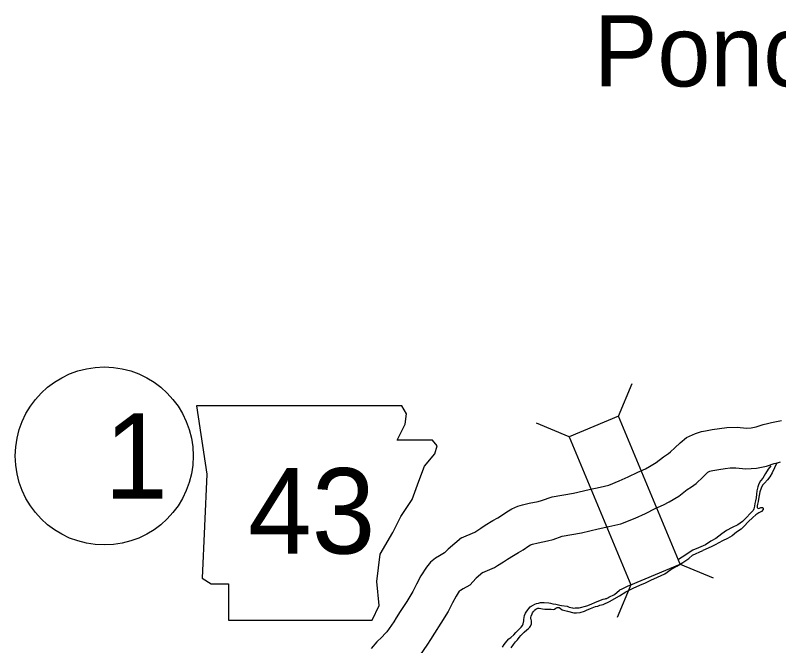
# Model space of a CAD drawing. Extents: x -939622 to -934245, y 1383184 to 1385301.
# Drawn here: x -935318.08 to -935301.1, y 1384096.6 to 1384110.63 of the extents above; entities that cross this region are included whole.
import ezdxf

# ---------------------------------------------------------------- set-up
doc = ezdxf.new("R2010")
doc.units = 0
for name, color, linetype in [('Level 10', 7, 'Continuous'), ('Level 20', 7, 'Continuous'), ('Level 21', 7, 'Continuous'), ('Level 24', 7, 'Continuous'), ('Level 27', 7, 'Continuous'), ('Level 9', 7, 'Continuous')]:
    doc.layers.add(name, color=color, linetype=linetype)

msp = doc.modelspace()

# ---------------------------------------------------------------- linework, layer by layer
at = {"layer": 'Level 10'}
for points in [[(-935308.158, 1384099.001), (-935307.861, 1384099.134), (-935307.839, 1384099.149), (-935307.722, 1384099.218), (-935307.628, 1384099.288), (-935307.454, 1384099.387), (-935307.344, 1384099.453), (-935307.264, 1384099.499), (-935307.143, 1384099.582), (-935307.035, 1384099.648), (-935306.899, 1384099.708), (-935306.797, 1384099.735), (-935306.646, 1384099.773), (-935306.447, 1384099.814), (-935306.375, 1384099.832), (-935306.141, 1384099.913), (-935305.665, 1384099.997), (-935305.316, 1384100.079), (-935305.074, 1384100.133), (-935304.877, 1384100.176), (-935304.648, 1384100.271), (-935304.446, 1384100.36), (-935304.234, 1384100.468), (-935304.063, 1384100.543), (-935303.977, 1384100.59), (-935303.826, 1384100.677), (-935303.66, 1384100.81), (-935303.552, 1384100.88), (-935303.505, 1384100.915), (-935303.407, 1384101.003), (-935303.295, 1384101.121), (-935303.152, 1384101.237), (-935302.952, 1384101.329), (-935302.814, 1384101.371), (-935302.727, 1384101.387), (-935302.577, 1384101.413), (-935302.418, 1384101.436), (-935302.252, 1384101.459), (-935302.022, 1384101.463), (-935301.815, 1384101.446), (-935301.711, 1384101.451), (-935301.603, 1384101.473), (-935301.443, 1384101.526), (-935301.347, 1384101.548), (-935301.258, 1384101.572), (-935301.04, 1384101.618)], [(-935307.677, 1384098.23), (-935307.417, 1384098.347), (-935307.354, 1384098.39), (-935307.223, 1384098.467), (-935307.135, 1384098.533), (-935307, 1384098.61), (-935306.886, 1384098.678), (-935306.784, 1384098.738), (-935306.656, 1384098.825), (-935306.618, 1384098.848), (-935306.598, 1384098.857), (-935306.573, 1384098.864), (-935306.447, 1384098.895), (-935306.243, 1384098.937), (-935306.116, 1384098.97), (-935305.915, 1384099.039), (-935305.483, 1384099.115), (-935305.114, 1384099.202), (-935304.881, 1384099.254), (-935304.608, 1384099.313), (-935304.294, 1384099.444), (-935304.06, 1384099.547), (-935303.849, 1384099.654), (-935303.664, 1384099.736), (-935303.537, 1384099.806), (-935303.319, 1384099.93), (-935303.133, 1384100.079), (-935303.04, 1384100.139), (-935302.936, 1384100.216), (-935302.778, 1384100.358), (-935302.682, 1384100.46), (-935302.673, 1384100.467), (-935302.632, 1384100.486), (-935302.601, 1384100.495), (-935302.567, 1384100.501), (-935302.435, 1384100.525), (-935302.293, 1384100.545), (-935302.182, 1384100.56), (-935302.052, 1384100.563), (-935301.828, 1384100.543), (-935301.596, 1384100.556), (-935301.372, 1384100.602), (-935301.2, 1384100.658), (-935301.127, 1384100.675), (-935301.06, 1384100.694)], [(-935308.158, 1384099.001), (-935308.454, 1384098.755), (-935308.529, 1384098.671), (-935308.566, 1384098.652), (-935308.642, 1384098.605), (-935308.731, 1384098.552), (-935308.844, 1384098.46), (-935308.932, 1384098.355), (-935309.057, 1384098.156), (-935309.152, 1384097.973), (-935309.237, 1384097.809), (-935309.373, 1384097.587), (-935309.518, 1384097.366), (-935309.606, 1384097.221), (-935309.66, 1384097.138), (-935309.815, 1384096.912), (-935309.854, 1384096.875), (-935309.929, 1384096.798), (-935310.034, 1384096.693), (-935310.162, 1384096.54)], [(-935307.677, 1384098.23), (-935307.829, 1384098.104), (-935307.968, 1384097.95), (-935308.119, 1384097.87), (-935308.176, 1384097.835), (-935308.208, 1384097.816), (-935308.275, 1384097.709), (-935308.353, 1384097.558), (-935308.453, 1384097.365), (-935308.613, 1384097.105), (-935308.757, 1384096.886), (-935308.842, 1384096.744), (-935308.911, 1384096.638), (-935309.087, 1384096.383)]]:
    msp.add_lwpolyline(points, dxfattribs=at)
at = {"layer": 'Level 20'}
for p, q in [((-935304.661, 1384101.708), (-935304.359, 1384102.44)), ((-935305.758, 1384101.252), (-935306.49, 1384101.554)), ((-935303.293, 1384098.417), (-935302.561, 1384098.115)), ((-935304.39, 1384097.961), (-935304.692, 1384097.229))]:
    msp.add_line(p, q, dxfattribs=at)
msp.add_lwpolyline([(-935305.758, 1384101.252), (-935304.39, 1384097.961), (-935303.293, 1384098.417), (-935304.661, 1384101.708)], close=True, dxfattribs=at)
at = {"layer": 'Level 21'}
msp.add_lwpolyline([(-935314.049, 1384101.941), (-935313.821, 1384100.418), (-935313.923, 1384098.109), (-935313.72, 1384097.982), (-935313.339, 1384097.982), (-935313.339, 1384097.17), (-935310.141, 1384097.17), (-935309.989, 1384097.5), (-935310.04, 1384098.033), (-935309.964, 1384098.642), (-935309.685, 1384099.124), (-935309.507, 1384099.479), (-935309.253, 1384099.86), (-935309.101, 1384100.266), (-935308.974, 1384100.596), (-935308.746, 1384100.875), (-935308.695, 1384101.052), (-935308.796, 1384101.179), (-935309.583, 1384101.179), (-935309.406, 1384101.535), (-935309.38, 1384101.763), (-935309.485, 1384101.938)], close=True, dxfattribs=at)
at = {"layer": 'Level 27'}
msp.add_circle((-935316.099, 1384100.825), 1.98, dxfattribs=at)
at = {"layer": 'Level 9'}
for points in [[(-935301.274, 1384100.607), (-935301.331, 1384100.534), (-935301.391, 1384100.432), (-935301.454, 1384100.335), (-935301.505, 1384100.272), (-935301.544, 1384100.209), (-935301.564, 1384100.142), (-935301.585, 1384100.052), (-935301.591, 1384099.974), (-935301.603, 1384099.893), (-935301.617, 1384099.83), (-935301.632, 1384099.766), (-935301.641, 1384099.709), (-935301.653, 1384099.652), (-935301.671, 1384099.61), (-935301.728, 1384099.55), (-935301.82, 1384099.45), (-935301.907, 1384099.369), (-935302.006, 1384099.293), (-935302.138, 1384099.236), (-935302.258, 1384099.166), (-935302.362, 1384099.09), (-935302.5, 1384098.991), (-935302.611, 1384098.927), (-935302.731, 1384098.852), (-935302.884, 1384098.785), (-935303.01, 1384098.727)], [(-935301.139, 1384100.671), (-935301.247, 1384100.45), (-935301.295, 1384100.363), (-935301.346, 1384100.293), (-935301.415, 1384100.224), (-935301.459, 1384100.176), (-935301.489, 1384100.107), (-935301.516, 1384100.028), (-935301.534, 1384099.944), (-935301.546, 1384099.866), (-935301.56, 1384099.815), (-935301.575, 1384099.752), (-935301.581, 1384099.715), (-935301.578, 1384099.679), (-935301.557, 1384099.658), (-935301.527, 1384099.662), (-935301.494, 1384099.677), (-935301.461, 1384099.68), (-935301.449, 1384099.662), (-935301.449, 1384099.635), (-935301.485, 1384099.593), (-935301.539, 1384099.562), (-935301.611, 1384099.514), (-935301.676, 1384099.457), (-935301.778, 1384099.357), (-935301.865, 1384099.267), (-935301.937, 1384099.2), (-935302.036, 1384099.128), (-935302.134, 1384099.049), (-935302.239, 1384098.992), (-935302.35, 1384098.934), (-935302.512, 1384098.846), (-935302.602, 1384098.807), (-935302.788, 1384098.719)], [(-935304.497, 1384097.804), (-935304.485, 1384097.81), (-935304.338, 1384097.884), (-935304.186, 1384097.954), (-935304.06, 1384098.006), (-935303.941, 1384098.064), (-935303.792, 1384098.126), (-935303.63, 1384098.202), (-935303.496, 1384098.297), (-935303.362, 1384098.373), (-935303.234, 1384098.452), (-935303.102, 1384098.546), (-935303.016, 1384098.616), (-935302.788, 1384098.719)], [(-935303.01, 1384098.727), (-935303.247, 1384098.572), (-935303.327, 1384098.52)], [(-935304.387, 1384097.956), (-935304.482, 1384097.915), (-935304.587, 1384097.863), (-935304.64, 1384097.837)], [(-935307.244, 1384096.573), (-935307.205, 1384096.63), (-935307.145, 1384096.709), (-935307.103, 1384096.757), (-935307.055, 1384096.79), (-935306.992, 1384096.85), (-935306.947, 1384096.895), (-935306.923, 1384096.922), (-935306.884, 1384096.961), (-935306.863, 1384096.982), (-935306.83, 1384097.018), (-935306.8, 1384097.057), (-935306.785, 1384097.093), (-935306.767, 1384097.156), (-935306.767, 1384097.19), (-935306.761, 1384097.235), (-935306.752, 1384097.277), (-935306.728, 1384097.328), (-935306.713, 1384097.352), (-935306.68, 1384097.406), (-935306.658, 1384097.436), (-935306.625, 1384097.466), (-935306.607, 1384097.481), (-935306.574, 1384097.499), (-935306.523, 1384097.526), (-935306.487, 1384097.541), (-935306.439, 1384097.55), (-935306.394, 1384097.565), (-935306.313, 1384097.568), (-935306.214, 1384097.556), (-935306.175, 1384097.55), (-935306.121, 1384097.538), (-935306.055, 1384097.529), (-935305.971, 1384097.505), (-935305.932, 1384097.502), (-935305.806, 1384097.484), (-935305.761, 1384097.463), (-935305.722, 1384097.451), (-935305.683, 1384097.445), (-935305.668, 1384097.442), (-935305.629, 1384097.445), (-935305.581, 1384097.445), (-935305.536, 1384097.445), (-935305.368, 1384097.49), (-935305.269, 1384097.526), (-935305.175, 1384097.574), (-935305.007, 1384097.637), (-935304.962, 1384097.649), (-935304.947, 1384097.652), (-935304.92, 1384097.658), (-935304.914, 1384097.661), (-935304.902, 1384097.667), (-935304.875, 1384097.685), (-935304.755, 1384097.742), (-935304.64, 1384097.837)], [(-935307.052, 1384096.555), (-935306.998, 1384096.633), (-935306.953, 1384096.688), (-935306.911, 1384096.736), (-935306.872, 1384096.787), (-935306.833, 1384096.829), (-935306.758, 1384096.904), (-935306.701, 1384096.961), (-935306.668, 1384096.991), (-935306.635, 1384097.018), (-935306.62, 1384097.039), (-935306.599, 1384097.09), (-935306.599, 1384097.111), (-935306.599, 1384097.132), (-935306.599, 1384097.156), (-935306.608, 1384097.184), (-935306.611, 1384097.202), (-935306.611, 1384097.232), (-935306.602, 1384097.262), (-935306.583, 1384097.316), (-935306.574, 1384097.337), (-935306.556, 1384097.364), (-935306.538, 1384097.382), (-935306.529, 1384097.394), (-935306.505, 1384097.415), (-935306.487, 1384097.427), (-935306.46, 1384097.442), (-935306.43, 1384097.439), (-935306.355, 1384097.424), (-935306.298, 1384097.415), (-935306.229, 1384097.415), (-935306.157, 1384097.415), (-935306.118, 1384097.412), (-935306.085, 1384097.421), (-935306.055, 1384097.439), (-935306.025, 1384097.454), (-935305.986, 1384097.451), (-935305.956, 1384097.433), (-935305.914, 1384097.406), (-935305.824, 1384097.379), (-935305.797, 1384097.373), (-935305.653, 1384097.334), (-935305.596, 1384097.337), (-935305.515, 1384097.346), (-935305.422, 1384097.37), (-935305.374, 1384097.397), (-935305.287, 1384097.43), (-935305.173, 1384097.478), (-935305.124, 1384097.487), (-935305.079, 1384097.505), (-935305.004, 1384097.52), (-935304.863, 1384097.586), (-935304.637, 1384097.715), (-935304.497, 1384097.804)]]:
    msp.add_lwpolyline(points, dxfattribs=at)

# ---------------------------------------------------------------- texts
at = {"layer": 'Level 21'}
msp.add_text('43', height=1.9008, dxfattribs=at).set_placement((-935312.899, 1384098.654))
at = {"layer": 'Level 24'}
msp.add_text('Ponca', height=1.584, dxfattribs=at).set_placement((-935305.211, 1384109.046))
at = {"layer": 'Level 27'}
msp.add_text('1', height=1.901, dxfattribs=at).set_placement((-935316.099, 1384099.874))

doc.saveas('drawing.dxf')
